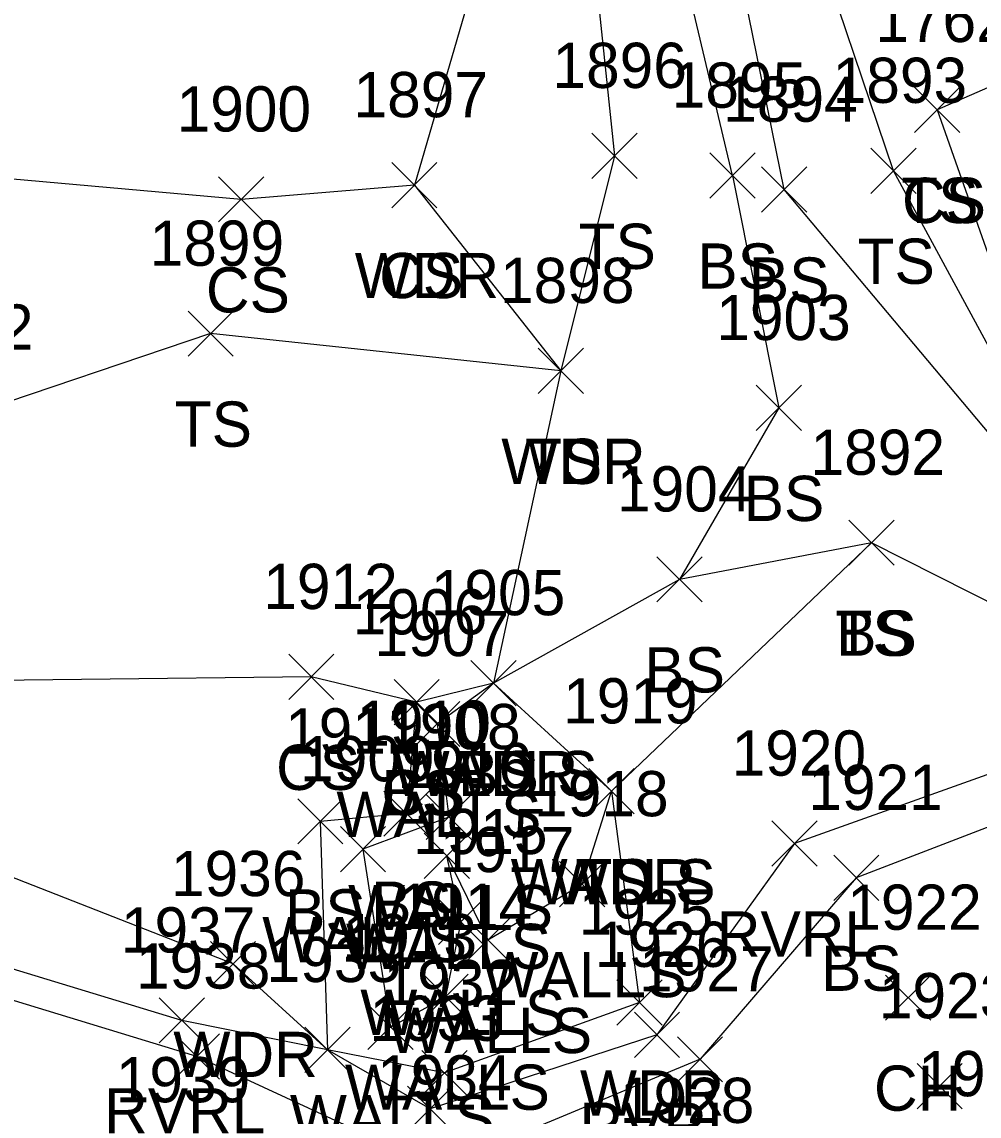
# Model space of a CAD drawing. Extents: x 1504228 to 1506103, y 437717 to 440106.
# Drawn here: x 1505135.09 to 1505177.43, y 438165.51 to 438213.89 of the extents above; entities that cross this region are included whole.
import ezdxf

# ---------------------------------------------------------------- set-up
doc = ezdxf.new("R2010")
doc.units = 0
for name, color, linetype in [('L_A', 7, 'Continuous'), ('L_I', 7, 'Continuous'), ('L_TIC', 7, 'Continuous'), ('LAWA', 7, 'Continuous'), ('LAWE', 7, 'Continuous'), ('LELB', 7, 'Continuous'), ('LWS', 7, 'Continuous')]:
    doc.layers.add(name, color=color, linetype=linetype)

msp = doc.modelspace()

# ---------------------------------------------------------------- linework, layer by layer
at = {"layer": 'L_TIC'}
for points in [[(1505174.582, 438208.995), (1505176.582, 438210.995)], [(1505176.582, 438208.995), (1505174.582, 438210.995)], [(1505174.582, 438208.995), (1505176.582, 438210.995)], [(1505176.582, 438208.995), (1505174.582, 438210.995)], [(1505160.306, 438206.965), (1505162.306, 438208.965)], [(1505162.306, 438206.965), (1505160.306, 438208.965)], [(1505165.527, 438206.092), (1505167.527, 438208.092)], [(1505167.527, 438206.092), (1505165.527, 438208.092)], [(1505172.648, 438206.305), (1505174.648, 438208.305)], [(1505174.648, 438206.305), (1505172.648, 438208.305)], [(1505151.451, 438205.672), (1505153.451, 438207.672)], [(1505153.451, 438205.672), (1505151.451, 438207.672)], [(1505151.451, 438205.672), (1505153.451, 438207.672)], [(1505153.451, 438205.672), (1505151.451, 438207.672)], [(1505167.807, 438205.471), (1505169.807, 438207.471)], [(1505169.807, 438205.471), (1505167.807, 438207.471)], [(1505143.789, 438205.04), (1505145.789, 438207.04)], [(1505145.789, 438205.04), (1505143.789, 438207.04)], [(1505142.439, 438199.103), (1505144.439, 438201.103)], [(1505144.439, 438199.103), (1505142.439, 438201.103)], [(1505157.934, 438197.457), (1505159.934, 438199.457)], [(1505159.934, 438197.457), (1505157.934, 438199.457)], [(1505157.934, 438197.457), (1505159.934, 438199.457)], [(1505159.934, 438197.457), (1505157.934, 438199.457)], [(1505167.578, 438195.818), (1505169.578, 438197.818)], [(1505169.578, 438195.818), (1505167.578, 438197.818)], [(1505171.67, 438189.86), (1505173.67, 438191.86)], [(1505173.67, 438189.86), (1505171.67, 438191.86)], [(1505171.67, 438189.86), (1505173.67, 438191.86)], [(1505173.67, 438189.86), (1505171.67, 438191.86)], [(1505163.184, 438188.239), (1505165.184, 438190.239)], [(1505165.184, 438188.239), (1505163.184, 438190.239)], [(1505163.184, 438188.239), (1505165.184, 438190.239)], [(1505165.184, 438188.239), (1505163.184, 438190.239)], [(1505146.891, 438183.928), (1505148.891, 438185.928)], [(1505148.891, 438183.928), (1505146.891, 438185.928)], [(1505154.948, 438183.653), (1505156.948, 438185.653)], [(1505156.948, 438183.653), (1505154.948, 438185.653)], [(1505154.948, 438183.653), (1505156.948, 438185.653)], [(1505156.948, 438183.653), (1505154.948, 438185.653)], [(1505154.948, 438183.653), (1505156.948, 438185.653)], [(1505156.948, 438183.653), (1505154.948, 438185.653)], [(1505151.55, 438182.805), (1505153.55, 438184.805)], [(1505153.55, 438182.805), (1505151.55, 438184.805)], [(1505151.55, 438182.805), (1505153.55, 438184.805)], [(1505153.55, 438182.805), (1505151.55, 438184.805)], [(1505152.458, 438181.845), (1505154.458, 438183.845)], [(1505154.458, 438181.845), (1505152.458, 438183.845)], [(1505160.167, 438178.869), (1505162.167, 438180.869)], [(1505162.167, 438178.869), (1505160.167, 438180.869)], [(1505160.167, 438178.869), (1505162.167, 438180.869)], [(1505162.167, 438178.869), (1505160.167, 438180.869)], [(1505160.167, 438178.869), (1505162.167, 438180.869)], [(1505162.167, 438178.869), (1505160.167, 438180.869)], [(1505151.099, 438177.879), (1505153.099, 438179.879)], [(1505153.099, 438177.879), (1505151.099, 438179.879)], [(1505147.29, 438177.538), (1505149.29, 438179.538)], [(1505149.29, 438177.538), (1505147.29, 438179.538)], [(1505152.974, 438177.73), (1505154.974, 438179.73)], [(1505154.974, 438177.73), (1505152.974, 438179.73)], [(1505168.265, 438176.558), (1505170.265, 438178.558)], [(1505170.265, 438176.558), (1505168.265, 438178.558)], [(1505149.177, 438176.311), (1505151.177, 438178.311)], [(1505151.177, 438176.311), (1505149.177, 438178.311)], [(1505152.884, 438176.01), (1505154.884, 438178.01)], [(1505154.884, 438176.01), (1505152.884, 438178.01)], [(1505171.002, 438175.044), (1505173.002, 438177.044)], [(1505173.002, 438175.044), (1505171.002, 438177.044)], [(1505158.876, 438174.763), (1505160.876, 438176.763)], [(1505160.876, 438174.763), (1505158.876, 438176.763)], [(1505153.516, 438173.092), (1505155.516, 438175.092)], [(1505155.516, 438173.092), (1505153.516, 438175.092)], [(1505154.704, 438172.294), (1505156.704, 438174.294)], [(1505156.704, 438172.294), (1505154.704, 438174.294)], [(1505143.429, 438171.233), (1505145.429, 438173.233)], [(1505145.429, 438171.233), (1505143.429, 438173.233)], [(1505152.837, 438169.786), (1505154.837, 438171.786)], [(1505154.837, 438169.786), (1505152.837, 438171.786)], [(1505173.294, 438169.743), (1505175.294, 438171.743)], [(1505175.294, 438169.743), (1505173.294, 438171.743)], [(1505161.413, 438169.533), (1505163.413, 438171.533)], [(1505163.413, 438169.533), (1505161.413, 438171.533)], [(1505141.16, 438168.739), (1505143.16, 438170.739)], [(1505143.16, 438168.739), (1505141.16, 438170.739)], [(1505150.399, 438168.444), (1505152.399, 438170.444)], [(1505152.399, 438168.444), (1505150.399, 438170.444)], [(1505162.184, 438168.103), (1505164.184, 438170.103)], [(1505164.184, 438168.103), (1505162.184, 438170.103)], [(1505147.603, 438167.433), (1505149.603, 438169.433)], [(1505149.603, 438167.433), (1505147.603, 438169.433)], [(1505147.603, 438167.433), (1505149.603, 438169.433)], [(1505149.603, 438167.433), (1505147.603, 438169.433)], [(1505147.603, 438167.433), (1505149.603, 438169.433)], [(1505149.603, 438167.433), (1505147.603, 438169.433)], [(1505141.827, 438167.143), (1505143.827, 438169.143)], [(1505143.827, 438167.143), (1505141.827, 438169.143)], [(1505164.088, 438167.018), (1505166.088, 438169.018)], [(1505166.088, 438167.018), (1505164.088, 438169.018)], [(1505152.781, 438166.414), (1505154.781, 438168.414)], [(1505154.781, 438166.414), (1505152.781, 438168.414)], [(1505174.69, 438165.832), (1505176.69, 438167.832)], [(1505176.69, 438165.832), (1505174.69, 438167.832)], [(1505152.153, 438164.832), (1505154.153, 438166.832)], [(1505154.153, 438164.832), (1505152.153, 438166.832)]]:
    msp.add_lwpolyline(points, dxfattribs=at)
at = {"layer": 'LAWA'}
msp.add_lwpolyline([(1505159.07, 438229.354), (1505152.451, 438206.672), (1505158.934, 438198.457), (1505155.948, 438184.653), (1505161.167, 438179.869), (1505162.413, 438170.533), (1505153.781, 438167.414), (1505148.603, 438168.433), (1505144.429, 438172.233), (1505120.67, 438181.542), (1505103.508, 438178.085)], dxfattribs=at)
at = {"layer": 'LAWE'}
msp.add_lwpolyline([(1505192.342, 438183.974), (1505183.193, 438182.526), (1505169.265, 438177.558), (1505163.184, 438169.103), (1505153.153, 438165.832), (1505148.603, 438168.433), (1505142.16, 438169.739), (1505121.865, 438175.913), (1505102.347, 438176.333), (1505081.308, 438180.613), (1505065.507, 438182.877)], dxfattribs=at)
at = {"layer": 'LELB'}
for points in [[(1505345.996, 438335.597), (1505333.305, 438314.456), (1505321.287, 438297.225), (1505312.638, 438280.068), (1505305.643, 438263.855), (1505289.682, 438249.994), (1505275.731, 438243.689), (1505265.066, 438236.954), (1505253.57, 438228.442), (1505232.624, 438230.462), (1505221.792, 438235.116), (1505209.888, 438231.849), (1505203.313, 438230.133), (1505201.377, 438228.793), (1505195.715, 438225.539), (1505189.868, 438221.089), (1505181.214, 438212.467), (1505175.582, 438209.995), (1505180.422, 438196.297), (1505183.694, 438188.776), (1505173.648, 438207.305)], [(1505147.346, 438265.092), (1505151.295, 438258.904), (1505151.02, 438247.541), (1505156.466, 438234.619), (1505159.07, 438229.354), (1505161.306, 438207.965), (1505158.934, 438198.457), (1505143.439, 438200.103), (1505132.424, 438196.394), (1505118.601, 438190.29)], [(1505173.648, 438207.305), (1505166.001, 438229.888)], [(1505168.807, 438206.471), (1505164.132, 438229.451)], [(1505166.527, 438207.092), (1505161.473, 438228.418)], [(1505152.451, 438206.672), (1505144.789, 438206.04), (1505129.385, 438207.402), (1505123.884, 438202.256), (1505120.414, 438201.601), (1505112.531, 438199.947), (1505109.307, 438198.975), (1505103.635, 438196.053), (1505102.335, 438190.702)], [(1505166.527, 438207.092), (1505168.578, 438196.818), (1505164.184, 438189.239), (1505155.948, 438184.653), (1505152.55, 438183.805), (1505152.099, 438178.879), (1505148.29, 438178.538), (1505148.603, 438168.433)], [(1505183.694, 438188.776), (1505168.807, 438206.471)], [(1505182.865, 438185.709), (1505172.67, 438190.86), (1505161.167, 438179.869)], [(1505172.67, 438190.86), (1505164.184, 438189.239)], [(1505152.55, 438183.805), (1505147.891, 438184.928), (1505127.547, 438184.687), (1505120.67, 438181.542)], [(1505190.754, 438180.051), (1505183.502, 438180.459), (1505172.002, 438176.044), (1505165.088, 438168.018), (1505153.497, 438163.2), (1505142.827, 438168.143), (1505121.603, 438174.613), (1505101.25, 438173.927), (1505080.769, 438178.505), (1505064.451, 438180.678)]]:
    msp.add_lwpolyline(points, dxfattribs=at)
at = {"layer": 'LWS'}
msp.add_lwpolyline([(1505155.948, 438184.653), (1505153.458, 438182.845), (1505153.974, 438178.73), (1505150.177, 438177.311), (1505151.399, 438169.444), (1505153.837, 438170.786), (1505154.516, 438174.092), (1505153.884, 438177.01), (1505155.704, 438173.294), (1505159.876, 438175.763), (1505161.167, 438179.869)], dxfattribs=at)

# ---------------------------------------------------------------- texts
at = {"layer": 'L_A'}
for s, p in [('TS', (1505173.991, 438204.995)), ('CS', (1505174.023, 438204.995)), ('TS', (1505159.716, 438202.965)), ('BS', (1505164.968, 438202.092)), ('TS', (1505172.057, 438202.305)), ('WDR', (1505149.813, 438201.672)), ('CS', (1505150.892, 438201.672)), ('CS', (1505143.23, 438201.04)), ('BS', (1505167.248, 438201.471)), ('TS', (1505141.849, 438195.103)), ('WDR', (1505156.296, 438193.457)), ('TS', (1505157.343, 438193.457)), ('BS', (1505167.019, 438191.818)), ('TS', (1505171.079, 438185.86)), ('BS', (1505171.111, 438185.86)), ('BS', (1505162.624, 438184.239)), ('BS', (1505162.624, 438184.239)), ('CS', (1505146.332, 438179.928)), ('WALLS', (1505151.492, 438179.653)), ('WDR', (1505153.311, 438179.653)), ('BS', (1505154.389, 438179.653)), ('CS', (1505150.991, 438178.805)), ('BS', (1505150.991, 438178.805)), ('WALLS', (1505149.002, 438177.845)), ('WALLS', (1505156.71, 438174.869)), ('WDR', (1505158.529, 438174.869)), ('TS', (1505159.576, 438174.869)), ('BS', (1505146.731, 438173.538)), ('WALLS', (1505149.517, 438173.73)), ('BS', (1505150.54, 438173.879)), ('RVRL', (1505165.832, 438172.558)), ('WALLS', (1505145.72, 438172.311)), ('WALLS', (1505149.427, 438172.01)), ('BS', (1505170.443, 438171.044)), ('WALLS', (1505155.42, 438170.763)), ('WALLS', (1505150.059, 438169.092)), ('WALLS', (1505151.247, 438168.294)), ('WDR', (1505141.791, 438167.233)), ('WALLS', (1505149.38, 438165.786)), ('CH', (1505172.782, 438165.743)), ('WDR', (1505159.775, 438165.533)), ('RVRL', (1505138.727, 438164.739)), ('WALLS', (1505146.942, 438164.444)), ('RVRL', (1505159.751, 438164.103))]:
    msp.add_text(s, height=2, dxfattribs=at).set_placement(p)
at = {"layer": 'L_I'}
for s, p in [('1762', (1505172.842, 438212.995)), ('1762', (1505172.842, 438212.995)), ('1896', (1505158.558, 438210.965)), ('1893', (1505170.955, 438210.305)), ('1895', (1505163.834, 438210.092)), ('1897', (1505149.758, 438209.672)), ('1897', (1505149.758, 438209.672)), ('1894', (1505166.114, 438209.471)), ('1900', (1505141.931, 438209.04)), ('1899', (1505140.738, 438203.103)), ('1898', (1505156.241, 438201.457)), ('1898', (1505156.241, 438201.457)), ('1903', (1505165.806, 438199.818)), ('1902', (1505129.653, 438199.394)), ('1892', (1505169.977, 438193.86)), ('1892', (1505169.977, 438193.86)), ('1904', (1505161.412, 438192.239)), ('1904', (1505161.412, 438192.239)), ('1912', (1505145.765, 438187.928)), ('1905', (1505153.177, 438187.653)), ('1905', (1505153.177, 438187.653)), ('1905', (1505153.177, 438187.653)), ('1906', (1505149.724, 438186.805)), ('1906', (1505149.724, 438186.805)), ('1907', (1505150.687, 438185.845)), ('1919', (1505159.033, 438182.869)), ('1919', (1505159.033, 438182.869)), ('1919', (1505159.033, 438182.869)), ('1910', (1505149.886, 438181.879)), ('1908', (1505151.202, 438181.73)), ('1911', (1505146.731, 438181.538)), ('1909', (1505147.398, 438180.311)), ('1920', (1505166.486, 438180.558)), ('1916', (1505151.703, 438180.01)), ('1918', (1505157.75, 438178.763)), ('1921', (1505169.876, 438179.044)), ('1915', (1505152.39, 438177.092)), ('1917', (1505153.578, 438176.294)), ('1936', (1505141.681, 438175.233)), ('1914', (1505151.711, 438173.786)), ('1925', (1505159.72, 438173.533)), ('1922', (1505171.601, 438173.743)), ('1937', (1505139.467, 438172.739)), ('1913', (1505149.273, 438172.444)), ('1926', (1505160.436, 438172.103)), ('1938', (1505140.134, 438171.143)), ('1935', (1505145.911, 438171.433)), ('1935', (1505145.911, 438171.433)), ('1935', (1505145.911, 438171.433)), ('1927', (1505162.395, 438171.018)), ('1932', (1505151.088, 438170.414)), ('1923', (1505172.998, 438169.832)), ('1933', (1505150.46, 438168.832)), ('1934', (1505150.804, 438166.2)), ('1934', (1505150.804, 438166.2)), ('1924', (1505174.743, 438166.385)), ('1939', (1505139.242, 438166.117)), ('1928', (1505161.542, 438165.203))]:
    msp.add_text(s, height=2, dxfattribs=at).set_placement(p)

doc.saveas('drawing.dxf')
